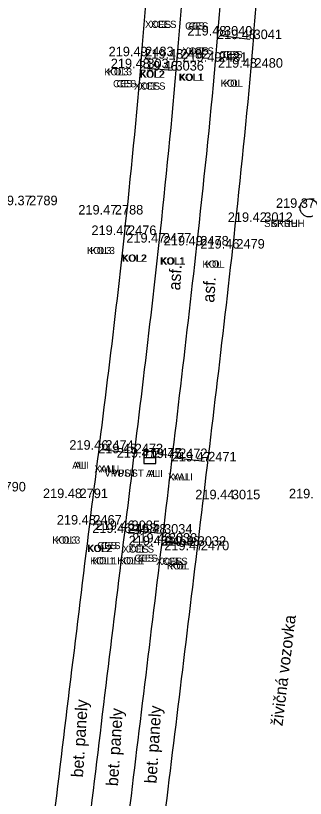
# Model space of a CAD drawing. Extents: x -471047 to -470889, y -1102859 to -1102000.
# Drawn here: x -470931.02 to -470918.88, y -1102150.74 to -1102117.9 of the extents above; entities that cross this region are included whole.
import ezdxf

# ---------------------------------------------------------------- set-up
doc = ezdxf.new("R2010")
doc.units = 0
for name, color, linetype in [('Vrstva 1', 7, 'Continuous'), ('Vrstva 22', 7, 'Continuous'), ('Vrstva 25', 7, 'Continuous'), ('Vrstva 29', 7, 'Continuous'), ('Vrstva 34', 7, 'Continuous'), ('Vrstva 35', 7, 'Continuous'), ('Vrstva 36', 7, 'Continuous'), ('Vrstva 38', 7, 'Continuous'), ('Vrstva 8', 7, 'Continuous')]:
    doc.layers.add(name, color=color, linetype=linetype)

msp = doc.modelspace()

# ---------------------------------------------------------------- linework, layer by layer
at = {"layer": 'Vrstva 1'}
for points in [[(-471040.344, -1102858.385), (-471031.676, -1102846.187), (-471026.357, -1102838.629), (-471023.212, -1102833.975), (-471019.21, -1102827.465), (-471016.861, -1102823.272), (-471013.099, -1102815.912), (-471010.824, -1102810.955), (-471007.329, -1102802.292), (-471005.34, -1102796.515), (-471002.842, -1102787.838), (-471001.3, -1102780.997), (-471000.19, -1102774.713), (-470999.247, -1102768.204), (-470998.794, -1102764.784), (-470997.199, -1102751.812), (-470994.899, -1102732.807), (-470992.551, -1102713.262), (-470990.326, -1102694.887), (-470988.122, -1102676.57), (-470985.812, -1102657.305), (-470983.537, -1102638.407), (-470981.386, -1102620.622), (-470979.843, -1102608.014), (-470976.377, -1102579.253), (-470972.945, -1102550.69), (-470970.475, -1102530.206), (-470967.905, -1102508.801), (-470965.053, -1102485.131), (-470962.734, -1102465.9), (-470960.173, -1102444.812), (-470957.795, -1102425.103), (-470954.965, -1102401.839), (-470953.834, -1102392.574), (-470952.33, -1102379.985), (-470950.744, -1102366.853), (-470948.978, -1102352.106), (-470947.037, -1102335.844), (-470944.949, -1102318.462), (-470944.013, -1102310.745), (-470942.39, -1102297.267), (-470939.519, -1102273.45), (-470937.593, -1102257.43), (-470936.064, -1102244.81), (-470934.114, -1102228.634), (-470931.621, -1102207.856), (-470929.536, -1102190.857), (-470926.572, -1102166.31), (-470924.91, -1102152.663), (-470923.413, -1102140.333), (-470921.923, -1102127.669), (-470921.155, -1102120.084), (-470920.446, -1102109.574), (-470919.912, -1102099.137), (-470919.63, -1102088.981), (-470919.523, -1102081.193), (-470919.563, -1102070.395), (-470919.714, -1102064.236), (-470920.134, -1102054.704), (-470920.462, -1102047.615), (-470920.599, -1102044.52), (-470920.743, -1102041.873), (-470921.125, -1102034.455), (-470921.774, -1102030.337), (-470922.418, -1102027.787), (-470923.734, -1102023.93), (-470924.872, -1102021.434), (-470926.752, -1102018.182), (-470927.953, -1102016.45), (-470929.616, -1102014.424), (-470932.252, -1102011.756), (-470935.111, -1102009.425), (-470938.391, -1102007.371), (-470942.651, -1102005.401)], [(-471041.328, -1102857.18), (-471032.144, -1102844.242), (-471027.583, -1102837.763), (-471024.388, -1102833.028), (-471020.451, -1102826.6), (-471018.089, -1102822.378), (-471014.542, -1102815.445), (-471012.233, -1102810.418), (-471009.247, -1102803.108), (-471006.795, -1102796.098), (-471004.315, -1102787.532), (-471002.782, -1102780.723), (-471001.674, -1102774.458), (-471000.75, -1102768.095), (-471000.28, -1102764.601), (-470998.692, -1102751.741), (-470996.378, -1102732.635), (-470994.028, -1102713.058), (-470991.808, -1102694.749), (-470989.616, -1102676.447), (-470987.284, -1102657.013), (-470985.031, -1102638.272), (-470982.87, -1102620.431), (-470981.334, -1102607.933), (-470977.881, -1102579.263), (-470974.429, -1102550.492), (-470971.964, -1102530.054), (-470969.391, -1102508.607), (-470966.54, -1102484.984), (-470964.231, -1102465.853), (-470961.679, -1102444.752), (-470959.304, -1102425.078), (-470956.455, -1102401.634), (-470955.339, -1102392.489), (-470953.812, -1102379.71), (-470952.249, -1102366.808), (-470950.479, -1102352.023), (-470948.536, -1102335.868), (-470946.426, -1102318.233), (-470945.493, -1102310.531), (-470943.864, -1102297.013), (-470940.984, -1102273.071), (-470939.078, -1102257.195), (-470937.559, -1102244.684), (-470935.592, -1102228.353), (-470933.101, -1102207.653), (-470931.011, -1102190.57), (-470928.046, -1102166.021), (-470926.409, -1102152.578), (-470924.898, -1102140.121), (-470923.427, -1102127.544), (-470922.647, -1102119.826), (-470921.919, -1102109.229), (-470921.42, -1102099.134), (-470921.127, -1102089.016), (-470921.023, -1102081.453), (-470921.061, -1102070.468), (-470921.209, -1102064.314), (-470921.666, -1102053.966), (-470922.156, -1102043.345), (-470922.299, -1102039.934), (-470922.637, -1102034.36), (-470923.091, -1102031.241), (-470923.847, -1102028.247), (-470925.083, -1102024.594), (-470926.222, -1102022.086), (-470928.04, -1102018.943), (-470929.138, -1102017.357), (-470930.929, -1102015.175), (-470933.062, -1102013.049), (-470936.379, -1102010.368), (-470939.169, -1102008.662), (-470942.899, -1102006.906), (-470945.661, -1102005.908)], [(-471043.557, -1102855.955), (-471035.129, -1102844.026), (-471029.872, -1102836.499), (-471026.577, -1102831.578), (-471022.675, -1102825.415), (-471020.123, -1102821.053), (-471016.667, -1102814.59), (-471014.208, -1102809.45), (-471011.177, -1102802.451), (-471008.55, -1102795.333), (-471006.082, -1102787.209), (-471004.464, -1102780.376), (-471003.265, -1102774.167), (-471002.327, -1102767.948), (-471001.636, -1102762.527), (-471000.297, -1102751.605), (-470997.959, -1102732.524), (-470995.602, -1102712.802), (-470993.412, -1102694.623), (-470991.21, -1102676.17), (-470988.891, -1102656.857), (-470986.625, -1102638.083), (-470984.455, -1102620.195), (-470982.936, -1102607.733), (-470979.497, -1102579.223), (-470976.023, -1102550.279), (-470973.554, -1102529.822), (-470970.991, -1102508.497), (-470968.146, -1102484.787), (-470965.835, -1102465.72), (-470963.284, -1102444.529), (-470960.91, -1102424.942), (-470958.043, -1102401.343), (-470956.946, -1102392.356), (-470955.396, -1102379.408), (-470953.851, -1102366.636), (-470952.049, -1102351.733), (-470950.124, -1102335.611), (-470948.034, -1102318.083), (-470947.094, -1102310.328), (-470945.421, -1102296.51), (-470942.58, -1102272.848), (-470940.675, -1102256.948), (-470939.176, -1102244.526), (-470937.187, -1102228.174), (-470934.708, -1102207.467), (-470932.621, -1102190.433), (-470929.634, -1102165.778), (-470928.004, -1102152.415), (-470926.45, -1102139.595), (-470925.003, -1102127.418), (-470924.249, -1102119.695), (-470923.515, -1102109.093), (-470923.018, -1102099.069), (-470922.711, -1102088.911), (-470922.643, -1102081.356), (-470922.797, -1102070.414), (-470923.018, -1102064.454), (-470923.52, -1102053.203), (-470923.823, -1102047.529), (-470924.123, -1102041.506), (-470924.462, -1102037.486), (-470924.934, -1102031.904), (-470925.664, -1102028.672), (-470926.771, -1102025.506), (-470927.959, -1102022.914), (-470929.674, -1102020.028), (-470930.76, -1102018.498), (-470932.447, -1102016.478), (-470935.215, -1102013.816), (-470937.644, -1102011.98), (-470940.381, -1102010.371), (-470943.968, -1102008.669), (-470947.145, -1102007.524), (-470950.874, -1102006.74)], [(-471044.756, -1102855.056), (-471036.376, -1102843.177), (-471031.167, -1102835.741), (-471027.859, -1102830.8), (-471023.934, -1102824.593), (-471021.43, -1102820.312), (-471018.011, -1102813.91), (-471015.536, -1102808.75), (-471012.578, -1102801.897), (-471009.95, -1102794.77), (-471007.561, -1102786.914), (-471005.936, -1102780.074), (-471004.727, -1102773.818), (-471003.828, -1102767.827), (-471003.121, -1102762.345), (-471001.787, -1102751.467), (-470999.446, -1102732.348), (-470997.073, -1102712.539), (-470994.902, -1102694.521), (-470992.696, -1102676.023), (-470990.376, -1102656.68), (-470988.131, -1102638.071), (-470985.947, -1102620.018), (-470984.417, -1102607.512), (-470980.993, -1102579.08), (-470977.514, -1102550.137), (-470975.048, -1102529.649), (-470972.488, -1102508.37), (-470969.618, -1102484.508), (-470967.34, -1102465.669), (-470964.767, -1102444.39), (-470962.402, -1102424.781), (-470959.534, -1102401.193), (-470958.432, -1102392.151), (-470956.883, -1102379.208), (-470955.335, -1102366.424), (-470953.535, -1102351.506), (-470951.606, -1102335.399), (-470949.519, -1102317.94), (-470948.575, -1102310.159), (-470946.889, -1102296.144), (-470944.056, -1102272.618), (-470942.139, -1102256.659), (-470940.657, -1102244.341), (-470938.638, -1102227.749), (-470936.19, -1102207.298), (-470934.102, -1102190.255), (-470931.124, -1102165.639), (-470929.492, -1102152.254), (-470927.915, -1102139.252), (-470926.46, -1102127.103), (-470925.74, -1102119.604), (-470925.012, -1102108.913), (-470924.523, -1102099.054), (-470924.217, -1102088.866), (-470924.148, -1102081.334), (-470924.301, -1102070.391), (-470924.518, -1102064.43), (-470924.97, -1102054.435), (-470925.588, -1102041.569), (-470925.963, -1102035.313), (-470926.405, -1102032.225), (-470927.078, -1102029.198), (-470928.123, -1102026.148), (-470929.318, -1102023.558), (-470930.84, -1102020.97), (-470931.868, -1102019.515), (-470933.443, -1102017.605), (-470936.26, -1102014.885), (-470938.429, -1102013.255), (-470941.213, -1102011.639), (-470944.847, -1102009.927), (-470947.723, -1102008.912), (-470951.444, -1102008.161), (-470954.511, -1102007.931), (-470957.895, -1102008.041)]]:
    msp.add_spline(points, degree=3, dxfattribs=at)
at = {"layer": 'Vrstva 25'}
for p, q in [((-470925.652, -1102136.191), (-470925.652, -1102136.691)), ((-470925.152, -1102136.191), (-470925.652, -1102136.191)), ((-470925.152, -1102136.691), (-470925.152, -1102136.191)), ((-470925.652, -1102136.441), (-470925.152, -1102136.441)), ((-470925.652, -1102136.691), (-470925.152, -1102136.691))]:
    msp.add_line(p, q, dxfattribs=at)
msp.add_circle((-470918.727, -1102125.964), 0.375, dxfattribs=at)
at = {"layer": 'Vrstva 29'}
for p, q in [((-470926.178, -1102136.26), (-470927.406, -1102136.114)), ((-470923.1, -1102136.601), (-470924.321, -1102136.457))]:
    msp.add_line(p, q, dxfattribs=at)
at = {"layer": 'Vrstva 34'}
for p, q in [((-470922.44, -1102118.73), (-470922.44, -1102118.73)), ((-470921.2, -1102118.88), (-470921.2, -1102118.88)), ((-470925.74, -1102119.6), (-470925.74, -1102119.6)), ((-470924.25, -1102119.7), (-470924.25, -1102119.7)), ((-470922.65, -1102119.83), (-470922.65, -1102119.83)), ((-470925.65, -1102120.1), (-470925.65, -1102120.1)), ((-470924.47, -1102120.2), (-470924.47, -1102120.2)), ((-470921.16, -1102120.08), (-470921.16, -1102120.08)), ((-470930.6, -1102125.85), (-470930.6, -1102125.85)), ((-470927.01, -1102126.24), (-470927.01, -1102126.24)), ((-470920.75, -1102126.55), (-470920.75, -1102126.55)), ((-470926.46, -1102127.1), (-470926.46, -1102127.1)), ((-470925, -1102127.42), (-470925, -1102127.42)), ((-470923.43, -1102127.54), (-470923.43, -1102127.54)), ((-470921.92, -1102127.67), (-470921.92, -1102127.67)), ((-470927.41, -1102136.11), (-470927.41, -1102136.11)), ((-470926.18, -1102136.26), (-470926.18, -1102136.26)), ((-470925.4, -1102136.44), (-470925.4, -1102136.44)), ((-470924.32, -1102136.46), (-470924.32, -1102136.46)), ((-470923.1, -1102136.6), (-470923.1, -1102136.6)), ((-470928.49, -1102138.14), (-470928.49, -1102138.14)), ((-470922.11, -1102138.19), (-470922.11, -1102138.19)), ((-470927.91, -1102139.25), (-470927.91, -1102139.25)), ((-470926.45, -1102139.6), (-470926.45, -1102139.6)), ((-470926.31, -1102139.48), (-470926.31, -1102139.48)), ((-470924.95, -1102139.63), (-470924.95, -1102139.63)), ((-470924.9, -1102140.12), (-470924.9, -1102140.12)), ((-470924.75, -1102140.01), (-470924.75, -1102140.01)), ((-470923.54, -1102140.14), (-470923.54, -1102140.14)), ((-470923.41, -1102140.33), (-470923.41, -1102140.33))]:
    msp.add_line(p, q, dxfattribs=at)
at = {"layer": 'Vrstva 8'}
for p, q in [((-470922.44, -1102118.732), (-470921.203, -1102118.876)), ((-470924.468, -1102120.199), (-470925.645, -1102120.101)), ((-470924.945, -1102139.632), (-470926.308, -1102139.484)), ((-470923.537, -1102140.143), (-470924.746, -1102140.009))]:
    msp.add_line(p, q, dxfattribs=at)

# ---------------------------------------------------------------- texts
at = {"layer": 'Vrstva 22'}
for s, rotation, p in [('asf.', 86.4062, (-470924.128, -1102129.436)), ('asf.', 86.4062, (-470922.699, -1102129.948)), ('živičná vozovka', 83.0936, (-470919.841, -1102147.723)), ('bet. panely', 86.4062, (-470928.197, -1102149.87)), ('bet. panely', 86.4062, (-470925.118, -1102150.126)), ('bet. panely', 86.4062, (-470926.731, -1102150.236))]:
    msp.add_text(s, height=0.5, rotation=rotation, dxfattribs=at).set_placement(p)
at = {"layer": 'Vrstva 35'}
for s, p in [('XCES', (-470925.599, -1102118.41)), ('XCES', (-470925.374, -1102118.41)), ('CES', (-470923.919, -1102118.48)), ('CES', (-470923.769, -1102118.48)), ('XCES', (-470924.029, -1102119.53)), ('XCES', (-470923.804, -1102119.53)), ('CES', (-470922.489, -1102119.68)), ('CES', (-470922.339, -1102119.68)), ('KOL3', (-470927.315, -1102120.4)), ('KOL3', (-470927.168, -1102120.4)), ('KOL2', (-470925.825, -1102120.5)), ('KOL2', (-470925.791, -1102120.5)), ('CES', (-470926.939, -1102120.9)), ('CES', (-470926.789, -1102120.9)), ('KOL1', (-470924.192, -1102120.63)), ('KOL1', (-470924.15, -1102120.63)), ('KOL', (-470922.435, -1102120.88)), ('KOL', (-470922.299, -1102120.88)), ('XCES', (-470926.059, -1102121)), ('XCES', (-470925.834, -1102121)), ('SKRUH', (-470920.605, -1102126.76)), ('SKRUH', (-470920.319, -1102126.76)), ('KOL3', (-470928.035, -1102127.9)), ('KOL3', (-470927.888, -1102127.9)), ('KOL2', (-470926.575, -1102128.22)), ('KOL2', (-470926.541, -1102128.22)), ('KOL1', (-470924.972, -1102128.34)), ('KOL1', (-470924.93, -1102128.34)), ('KOL', (-470923.195, -1102128.47)), ('KOL', (-470923.059, -1102128.47)), ('ALI', (-470928.648, -1102136.91)), ('ALI', (-470928.549, -1102136.91)), ('XALI', (-470927.718, -1102137.06)), ('XALI', (-470927.544, -1102137.06)), ('VPUST', (-470927.3, -1102137.24)), ('VPUST', (-470926.989, -1102137.24)), ('ALI', (-470925.558, -1102137.26)), ('ALI', (-470925.459, -1102137.26)), ('XALI', (-470924.638, -1102137.4)), ('XALI', (-470924.464, -1102137.4)), ('KOL3', (-470929.485, -1102140.05)), ('KOL3', (-470929.338, -1102140.05)), ('CES', (-470927.599, -1102140.28)), ('CES', (-470927.449, -1102140.28)), ('KOL2', (-470928.025, -1102140.4)), ('KOL2', (-470927.991, -1102140.4)), ('XCES', (-470926.539, -1102140.43)), ('XCES', (-470926.314, -1102140.43)), ('KOL1 KOL1', (-470927.9, -1102140.92)), ('KOL1 KOL1', (-470927.792, -1102140.92)), ('CES', (-470926.039, -1102140.81)), ('CES', (-470925.889, -1102140.81)), ('XCES', (-470925.129, -1102140.94)), ('XCES', (-470924.904, -1102140.94)), ('KOL', (-470924.685, -1102141.13)), ('KOL', (-470924.549, -1102141.13))]:
    msp.add_text(s, height=0.3, dxfattribs=at).set_placement(p)
at = {"layer": 'Vrstva 36'}
for s, p in [(' 3040', (-470922.44, -1102118.73)), (' 3041', (-470921.2, -1102118.88)), (' 2483', (-470925.74, -1102119.6)), (' 2482', (-470924.25, -1102119.7)), (' 2481', (-470922.65, -1102119.83)), (' 3037', (-470925.65, -1102120.1)), (' 3036', (-470924.47, -1102120.2)), (' 2480', (-470921.16, -1102120.08)), (' 2789', (-470930.6, -1102125.85)), (' 2788', (-470927.01, -1102126.24)), (' 3012', (-470920.75, -1102126.55)), (' 2476', (-470926.46, -1102127.1)), (' 2477', (-470925, -1102127.42)), (' 2478', (-470923.43, -1102127.54)), (' 2479', (-470921.92, -1102127.67)), (' 2474', (-470927.41, -1102136.11)), (' 2473', (-470926.18, -1102136.26)), (' 2475', (-470925.4, -1102136.44)), (' 2472', (-470924.32, -1102136.46)), (' 2471', (-470923.1, -1102136.6)), (' 2790', (-470931.93, -1102137.86)), (' 2791', (-470928.49, -1102138.14)), (' 3015', (-470922.11, -1102138.19)), (' 2467', (-470927.91, -1102139.25)), (' 2468', (-470926.45, -1102139.6)), (' 3035', (-470926.31, -1102139.48)), (' 3034', (-470924.95, -1102139.63)), (' 3033', (-470924.75, -1102140.01)), (' 2469', (-470924.9, -1102140.12)), (' 3032', (-470923.54, -1102140.14)), (' 2470', (-470923.41, -1102140.33))]:
    msp.add_text(s, height=0.4, dxfattribs=at).set_placement(p)
at = {"layer": 'Vrstva 38'}
for s, p in [('219.48 ', (-470923.824, -1102118.73)), ('219.48 ', (-470922.584, -1102118.88)), ('219.49 ', (-470927.124, -1102119.6)), ('219.48 ', (-470925.634, -1102119.7)), ('219.49 ', (-470924.034, -1102119.83)), ('219.48 ', (-470927.034, -1102120.1)), ('219.48 ', (-470925.854, -1102120.2)), ('219.48 ', (-470922.544, -1102120.08)), ('219.37 ', (-470931.983, -1102125.85)), ('219.47 ', (-470928.393, -1102126.24)), ('219.37 ', (-470920.113, -1102125.96)), ('219.42 ', (-470922.131, -1102126.55)), ('219.47 ', (-470927.843, -1102127.1)), ('219.47 ', (-470926.383, -1102127.42)), ('219.49 ', (-470924.814, -1102127.54)), ('219.46 ', (-470923.28, -1102127.67)), ('219.46 ', (-470928.77, -1102136.11)), ('219.45 ', (-470927.564, -1102136.26)), ('219.47 ', (-470926.783, -1102136.44)), ('219.47 ', (-470925.703, -1102136.46)), ('219.47 ', (-470924.483, -1102136.6)), ('219.48 ', (-470929.874, -1102138.14)), ('219.44 ', (-470923.492, -1102138.19)), ('219.31 ', (-470919.57, -1102138.15)), ('219.48 ', (-470929.294, -1102139.25)), ('219.46 ', (-470927.81, -1102139.6)), ('219.46 ', (-470927.67, -1102139.48)), ('219.48 ', (-470926.334, -1102139.63)), ('219.48 ', (-470926.134, -1102140.01)), ('219.48 ', (-470926.284, -1102140.12)), ('219.48 ', (-470924.924, -1102140.14)), ('219.47 ', (-470924.793, -1102140.33))]:
    msp.add_text(s, height=0.4, dxfattribs=at).set_placement(p)

doc.saveas('drawing.dxf')
